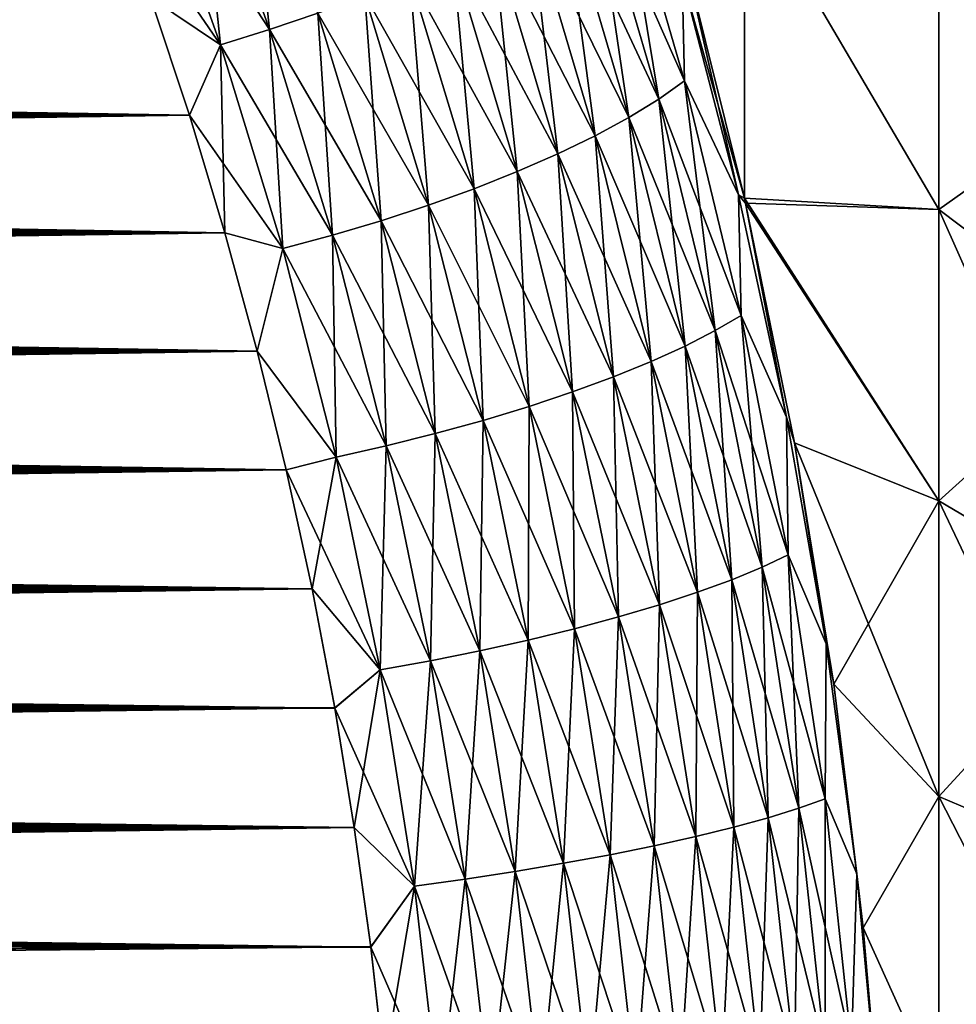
# Model space of a CAD drawing. Header units: metres. Extents: x -61 to 49, y -32 to 32.
# Tile 298 of 343: x 41.7 to 45.4, y 2.14 to 6.03. Entities that reach past the tile are written whole.
import ezdxf

# ---------------------------------------------------------------- set-up
doc = ezdxf.new("R2010")
doc.units = ezdxf.units.M
doc.layers.add('solid_K_27_40_10_000Y34', color=7, linetype='CONTINUOUS')

msp = doc.modelspace()

# ---------------------------------------------------------------- linework, layer by layer
at = {"layer": 'solid_K_27_40_10_000Y34'}
for points in [[(45.328068, 7.512352, -16.970533), (46.023605, 6.765645, -15.28371), (46.023605, 5.772513, -15.685784)], [(45.328068, 6.409611, -17.416983), (45.328068, 7.512352, -16.970533), (46.023605, 5.772513, -15.685784)], [(42.591869, 6.853395, 21.466866), (42.403263, 6.780564, 21.486219), (42.685143, 5.990182, 21.196781)], [(42.875847, 6.05552, 21.17202), (42.591869, 6.853395, 21.466866), (42.685143, 5.990182, 21.196781)], [(42.403263, 6.780565, -21.486219), (42.685143, 5.990183, -21.196781), (42.211357, 6.714062, -21.486223)], [(42.403263, 6.780564, 21.486219), (42.211357, 6.714062, 21.486221), (42.491104, 5.930411, 21.201965)], [(42.875847, 6.05552, -21.17202), (42.685143, 5.990183, -21.196781), (42.403263, 6.780565, -21.486219)], [(42.685143, 5.990182, 21.196781), (42.403263, 6.780564, 21.486219), (42.491104, 5.930411, 21.201965)], [(45.328068, 6.409611, 17.416983), (46.023605, 5.772513, 15.685784), (46.023605, 6.765645, 15.28371)], [(42.211357, 6.714062, -21.486223), (42.4911, 5.930412, -21.201965), (42.047405, 6.578336, -21.437742)], [(42.491104, 5.930411, 21.201965), (42.211357, 6.714062, 21.486221), (42.214626, 6.116712, 21.269495)], [(42.685143, 5.990183, -21.196781), (42.4911, 5.930412, -21.201965), (42.211357, 6.714062, -21.486223)], [(44.061752, 6.689083, 20.339991), (43.961552, 6.606729, 20.496288), (44.222023, 5.716014, 20.20023)], [(44.061752, 6.689082, -20.339991), (44.323246, 5.787574, -20.039343), (43.961552, 6.606728, -20.496288)], [(44.323246, 5.787575, 20.039343), (44.061752, 6.689083, 20.339991), (44.222023, 5.716014, 20.20023)], [(44.314434, 6.196487, 19.975534), (44.061752, 6.689083, 20.339991), (44.323246, 5.787575, 20.039343)], [(44.314434, 6.196486, -19.975534), (44.323246, 5.787574, -20.039343), (44.061752, 6.689082, -20.339991)], [(42.4911, 5.930412, -21.201965), (42.214653, 6.116635, -21.269468), (42.047405, 6.578336, -21.437742)], [(43.961552, 6.606729, 20.496288), (43.844856, 6.52358, 20.64023), (44.104145, 5.643697, 20.348976)], [(43.961552, 6.606728, -20.496288), (44.222023, 5.716014, -20.20023), (43.844856, 6.52358, -20.64023)], [(44.222023, 5.716014, 20.20023), (43.961552, 6.606729, 20.496288), (44.104145, 5.643697, 20.348976)], [(44.323246, 5.787574, -20.039343), (44.222023, 5.716014, -20.20023), (43.961552, 6.606728, -20.496288)], [(44.329845, 6.251427, -19.926085), (44.560349, 6.586703, -19.280762), (44.560734, 5.324523, -19.665878)], [(44.329845, 6.251424, 19.926083), (44.560734, 5.324523, 19.665878), (44.560349, 6.586697, 19.280764)], [(44.560349, 6.586703, -19.280762), (45.328068, 6.409611, -17.416983), (45.328068, 5.280532, -17.791864)], [(44.560734, 5.324523, -19.665878), (44.560349, 6.586703, -19.280762), (45.328068, 5.280532, -17.791864)], [(44.560349, 6.586697, 19.280764), (45.328068, 5.280532, 17.791864), (45.328068, 6.409611, 17.416983)], [(44.560349, 6.586697, 19.280764), (44.560734, 5.324523, 19.665878), (45.328068, 5.280532, 17.791864)], [(43.844856, 6.52358, -20.64023), (44.104145, 5.643697, -20.348976), (43.712868, 6.440495, -20.770332)], [(43.844856, 6.52358, 20.64023), (43.712868, 6.440495, 20.770332), (43.970821, 5.571368, 20.484051)], [(44.222023, 5.716014, -20.20023), (44.104145, 5.643697, -20.348976), (43.844856, 6.52358, -20.64023)], [(44.104145, 5.643697, 20.348976), (43.844856, 6.52358, 20.64023), (43.970821, 5.571368, 20.484051)], [(43.712868, 6.440495, -20.770332), (43.970821, 5.571369, -20.484051), (43.566944, 6.35833, -20.885252)], [(43.712868, 6.440495, 20.770332), (43.566944, 6.35833, 20.885252), (43.823433, 5.499775, 20.604059)], [(44.104145, 5.643697, -20.348976), (43.970821, 5.571369, -20.484051), (43.712868, 6.440495, -20.770332)], [(43.970821, 5.571368, 20.484051), (43.712868, 6.440495, 20.770332), (43.823433, 5.499775, 20.604059)], [(45.328068, 6.409611, -17.416983), (46.023605, 5.772513, -15.685784), (46.023605, 4.755661, -16.023403)], [(45.328068, 5.280532, -17.791864), (45.328068, 6.409611, -17.416983), (46.023605, 4.755661, -16.023403)], [(45.328068, 6.409611, 17.416983), (45.328068, 5.280532, 17.791864), (46.023605, 5.772513, 15.685784)], [(43.566944, 6.35833, -20.885252), (43.823433, 5.499775, -20.604059), (43.408596, 6.277936, -20.983809)], [(43.566944, 6.35833, 20.885252), (43.408596, 6.277936, 20.983807), (43.663498, 5.429658, 20.707766)], [(43.970821, 5.571369, -20.484051), (43.823433, 5.499775, -20.604059), (43.566944, 6.35833, -20.885252)], [(43.823433, 5.499775, 20.604059), (43.566944, 6.35833, 20.885252), (43.663498, 5.429658, 20.707766)], [(43.408596, 6.277936, -20.983809), (43.663498, 5.429659, -20.707766), (43.239449, 6.200143, -21.064981)], [(43.408596, 6.277936, 20.983807), (43.239449, 6.200142, 21.064981), (43.492661, 5.361741, 20.794098)], [(43.823433, 5.499775, -20.604059), (43.663498, 5.429659, -20.707766), (43.408596, 6.277936, -20.983809)], [(43.663498, 5.429658, 20.707766), (43.408596, 6.277936, 20.983807), (43.492661, 5.361741, 20.794098)], [(44.314434, 6.196486, -19.975534), (44.329845, 6.251427, -19.926085), (44.560734, 5.324523, -19.665878)], [(44.537041, 5.337707, 19.715803), (44.329845, 6.251424, 19.926083), (44.314434, 6.196487, 19.975534)], [(44.537041, 5.337707, 19.715803), (44.560734, 5.324523, 19.665878), (44.329845, 6.251424, 19.926083)], [(43.239449, 6.200143, -21.064981), (43.492661, 5.361742, -20.794098), (43.061256, 6.125748, -21.127935)], [(43.239449, 6.200142, 21.064981), (43.061256, 6.125748, 21.127935), (43.312691, 5.29672, 20.862167)], [(43.663498, 5.429659, -20.707766), (43.492661, 5.361742, -20.794098), (43.239449, 6.200143, -21.064981)], [(43.492661, 5.361741, 20.794098), (43.239449, 6.200142, 21.064981), (43.312691, 5.29672, 20.862167)], [(44.537041, 5.337707, 19.715803), (44.314434, 6.196487, 19.975534), (44.323246, 5.787575, 20.039343)], [(44.314434, 6.196486, -19.975534), (44.560734, 5.324523, -19.665878), (44.537045, 5.337705, -19.715803)], [(44.314434, 6.196486, -19.975534), (44.537045, 5.337705, -19.715803), (44.323246, 5.787574, -20.039343)], [(42.214626, 6.116712, 21.269495), (17.133194, 5.78212, 20.276379), (16.909527, 5.71501, 20.245937)], [(42.36845, 5.652923, 21.114305), (42.214626, 6.116712, 21.269495), (16.909527, 5.71501, 20.245937)], [(42.214626, 6.116712, 21.269495), (17.361645, 5.849206, 20.307274), (17.133194, 5.78212, 20.276379)], [(42.214626, 6.116712, 21.269495), (17.594547, 5.916315, 20.338627), (17.361645, 5.849206, 20.307274)], [(42.214626, 6.116712, 21.269495), (17.83173, 5.983465, 20.370443), (17.594547, 5.916315, 20.338627)], [(42.214626, 6.116712, 21.269495), (18.073448, 6.050617, 20.402716), (17.83173, 5.983465, 20.370443)], [(42.214653, 6.116635, -21.269468), (42.368481, 5.652826, -21.114275), (18.075098, 6.05107, -20.402935)], [(42.491104, 5.930411, 21.201965), (42.214626, 6.116712, 21.269495), (42.36845, 5.652923, 21.114305)], [(42.4911, 5.930412, -21.201965), (42.368481, 5.652826, -21.114275), (42.214653, 6.116635, -21.269468)], [(43.061256, 6.125748, -21.127935), (43.312691, 5.296721, -20.862167), (42.875847, 6.05552, -21.17202)], [(43.061256, 6.125748, 21.127935), (42.875847, 6.05552, 21.17202), (43.125439, 5.235267, 20.911272)], [(43.492661, 5.361742, -20.794098), (43.312691, 5.296721, -20.862167), (43.061256, 6.125748, -21.127935)], [(43.312691, 5.29672, 20.862167), (43.061256, 6.125748, 21.127935), (43.125439, 5.235267, 20.911272)], [(42.368481, 5.652826, -21.114275), (17.833387, 5.983929, -20.370665), (18.075098, 6.05107, -20.402935)], [(42.875847, 6.05552, -21.17202), (43.125439, 5.235268, -20.911272), (42.685143, 5.990183, -21.196781)], [(42.875847, 6.05552, 21.17202), (42.685143, 5.990182, 21.196781), (42.932835, 5.178016, 20.940907)], [(43.312691, 5.296721, -20.862167), (43.125439, 5.235268, -20.911272), (42.875847, 6.05552, -21.17202)], [(43.125439, 5.235267, 20.911272), (42.875847, 6.05552, 21.17202), (42.932835, 5.178016, 20.940907)], [(42.685143, 5.990183, -21.196781), (42.932835, 5.178017, -20.940907), (42.4911, 5.930412, -21.201965)], [(42.685143, 5.990182, 21.196781), (42.491104, 5.930411, 21.201965), (42.73687, 5.125558, 20.950762)], [(43.125439, 5.235268, -20.911272), (42.932835, 5.178017, -20.940907), (42.685143, 5.990183, -21.196781)], [(42.932835, 5.178016, 20.940907), (42.685143, 5.990182, 21.196781), (42.73687, 5.125558, 20.950762)], [(42.368481, 5.652826, -21.114275), (17.596212, 5.91679, -20.338852), (17.833387, 5.983929, -20.370665)], [(42.368481, 5.652826, -21.114275), (17.363317, 5.849693, -20.307499), (17.596212, 5.91679, -20.338852)], [(42.491104, 5.930411, 21.201965), (42.36845, 5.652923, 21.114305), (42.508827, 5.18744, 20.972115)], [(42.4911, 5.930412, -21.201965), (42.73687, 5.125559, -20.950762), (42.368481, 5.652826, -21.114275)], [(42.932835, 5.178017, -20.940907), (42.73687, 5.125559, -20.950762), (42.4911, 5.930412, -21.201965)], [(42.73687, 5.125558, 20.950762), (42.491104, 5.930411, 21.201965), (42.508827, 5.18744, 20.972115)], [(42.368481, 5.652826, -21.114275), (17.134872, 5.782619, -20.276606), (17.363317, 5.849693, -20.307499)], [(42.368481, 5.652826, -21.114275), (16.911213, 5.71552, -20.246166), (17.134872, 5.782619, -20.276606)], [(44.323246, 5.787575, 20.039343), (44.222023, 5.716014, 20.20023), (44.445366, 4.801727, 19.944868)], [(44.323246, 5.787574, -20.039343), (44.547482, 4.862067, -19.779997), (44.222023, 5.716014, -20.20023)], [(44.547482, 4.862067, 19.779997), (44.323246, 5.787575, 20.039343), (44.445366, 4.801727, 19.944868)], [(44.537041, 5.337707, 19.715803), (44.323246, 5.787575, 20.039343), (44.547482, 4.862067, 19.779997)], [(44.537045, 5.337705, -19.715803), (44.547482, 4.862067, -19.779997), (44.323246, 5.787574, -20.039343)], [(45.328068, 5.280532, 17.791864), (46.023605, 4.755661, 16.023403), (46.023605, 5.772513, 15.685784)], [(44.222023, 5.716014, -20.20023), (44.445366, 4.801727, -19.94487), (44.104145, 5.643697, -20.348976)], [(44.222023, 5.716014, 20.20023), (44.104145, 5.643697, 20.348976), (44.326454, 4.7407, 20.097794)], [(44.547482, 4.862067, -19.779997), (44.445366, 4.801727, -19.94487), (44.222023, 5.716014, -20.20023)], [(44.445366, 4.801727, 19.944868), (44.222023, 5.716014, 20.20023), (44.326454, 4.7407, 20.097794)], [(42.36845, 5.652923, 21.114305), (16.909527, 5.71501, 20.245937), (16.69043, 5.647903, 20.21595)], [(42.368481, 5.652826, -21.114275), (16.69212, 5.648425, -20.216181), (16.911213, 5.71552, -20.246166)], [(42.36845, 5.652923, 21.114305), (15.657053, 5.313303, 20.072836), (15.462706, 5.246598, 20.04557)], [(42.508827, 5.18744, 20.972115), (42.36845, 5.652923, 21.114305), (15.462706, 5.246598, 20.04557)], [(42.36845, 5.652923, 21.114305), (15.855555, 5.380075, 20.100552), (15.657053, 5.313303, 20.072836)], [(42.36845, 5.652923, 21.114305), (16.058361, 5.446898, 20.128719), (15.855555, 5.380075, 20.100552)], [(42.36845, 5.652923, 21.114305), (16.265066, 5.513818, 20.157341), (16.058361, 5.446898, 20.128719)], [(42.36845, 5.652923, 21.114305), (16.475683, 5.58083, 20.186419), (16.265066, 5.513818, 20.157341)], [(42.36845, 5.652923, 21.114305), (16.69043, 5.647903, 20.21595), (16.475683, 5.58083, 20.186419)], [(42.508862, 5.187324, -20.972082), (16.477377, 5.581363, -20.186651), (16.69212, 5.648425, -20.216181)], [(42.368481, 5.652826, -21.114275), (42.508862, 5.187324, -20.972082), (16.69212, 5.648425, -20.216181)], [(42.73687, 5.125559, -20.950762), (42.508862, 5.187324, -20.972082), (42.368481, 5.652826, -21.114275)], [(44.104145, 5.643697, -20.348976), (44.326454, 4.7407, -20.097794), (43.970821, 5.571369, -20.484051)], [(44.104145, 5.643697, 20.348976), (43.970821, 5.571368, 20.484051), (44.191967, 4.679615, 20.237196)], [(44.445366, 4.801727, -19.94487), (44.326454, 4.7407, -20.097794), (44.104145, 5.643697, -20.348976)], [(44.326454, 4.7407, 20.097794), (44.104145, 5.643697, 20.348976), (44.191967, 4.679615, 20.237196)], [(42.508862, 5.187324, -20.972082), (16.266766, 5.514363, -20.157576), (16.477377, 5.581363, -20.186651)], [(43.970821, 5.571369, -20.484051), (44.191967, 4.679616, -20.237196), (43.823433, 5.499775, -20.604059)], [(43.970821, 5.571368, 20.484051), (43.823433, 5.499775, 20.604059), (44.043293, 4.619103, 20.361635)], [(44.326454, 4.7407, -20.097794), (44.191967, 4.679616, -20.237196), (43.970821, 5.571369, -20.484051)], [(44.191967, 4.679615, 20.237196), (43.970821, 5.571368, 20.484051), (44.043293, 4.619103, 20.361635)], [(42.508862, 5.187324, -20.972082), (16.060064, 5.447455, -20.128956), (16.266766, 5.514363, -20.157576)], [(43.823433, 5.499775, -20.604059), (44.043293, 4.619104, -20.361635), (43.663498, 5.429659, -20.707766)], [(43.823433, 5.499775, 20.604059), (43.663498, 5.429658, 20.707766), (43.881966, 4.559791, 20.469831)], [(44.191967, 4.679616, -20.237196), (44.043293, 4.619104, -20.361635), (43.823433, 5.499775, -20.604059)], [(44.043293, 4.619103, 20.361635), (43.823433, 5.499775, 20.604059), (43.881966, 4.559791, 20.469831)], [(42.508862, 5.187324, -20.972082), (15.857261, 5.380643, -20.10079), (16.060064, 5.447455, -20.128956)], [(43.663498, 5.429659, -20.707766), (43.881966, 4.559792, -20.469833), (43.492661, 5.361742, -20.794098)], [(43.663498, 5.429658, 20.707766), (43.492661, 5.361741, 20.794098), (43.709648, 4.502289, 20.560669)], [(44.043293, 4.619104, -20.361635), (43.881966, 4.559792, -20.469833), (43.663498, 5.429659, -20.707766)], [(43.881966, 4.559791, 20.469831), (43.663498, 5.429658, 20.707766), (43.709648, 4.502289, 20.560669)], [(42.508862, 5.187324, -20.972082), (15.658761, 5.313883, -20.073074), (15.857261, 5.380643, -20.10079)], [(43.492661, 5.361742, -20.794098), (43.709648, 4.502291, -20.560669), (43.312691, 5.296721, -20.862167)], [(43.492661, 5.361741, 20.794098), (43.312691, 5.29672, 20.862167), (43.528118, 4.447189, 20.633209)], [(43.881966, 4.559792, -20.469833), (43.709648, 4.502291, -20.560669), (43.492661, 5.361742, -20.794098)], [(43.709648, 4.502289, 20.560669), (43.492661, 5.361741, 20.794098), (43.528118, 4.447189, 20.633209)], [(44.726894, 4.459517, 19.493179), (44.560734, 5.324523, 19.665878), (44.537041, 5.337707, 19.715803)], [(44.726894, 4.459517, 19.493179), (44.537041, 5.337707, 19.715803), (44.547482, 4.862067, 19.779997)], [(44.537045, 5.337705, -19.715803), (44.560734, 5.324523, -19.665878), (44.565243, 5.304627, -19.660786)], [(44.537045, 5.337705, -19.715803), (44.565243, 5.304627, -19.660786), (44.726894, 4.459517, -19.493179)], [(44.537045, 5.337705, -19.715803), (44.726894, 4.459517, -19.493179), (44.547482, 4.862067, -19.779997)], [(42.508862, 5.187324, -20.972082), (15.464416, 5.24719, -20.045809), (15.658761, 5.313883, -20.073074)], [(43.312691, 5.296721, -20.862167), (43.528118, 4.447191, -20.633209), (43.125439, 5.235268, -20.911272)], [(43.312691, 5.29672, 20.862167), (43.125439, 5.235267, 20.911272), (43.339249, 4.395059, 20.686705)], [(43.709648, 4.502291, -20.560669), (43.528118, 4.447191, -20.633209), (43.312691, 5.296721, -20.862167)], [(43.528118, 4.447189, 20.633209), (43.312691, 5.29672, 20.862167), (43.339249, 4.395059, 20.686705)], [(44.560734, 5.324523, -19.665878), (45.328068, 5.280532, -17.791864), (45.328068, 4.129754, -18.093634)], [(44.565243, 5.304627, -19.660786), (44.560734, 5.324523, -19.665878), (45.328068, 4.129754, -18.093634)], [(44.560734, 5.324523, 19.665878), (44.565243, 5.304625, 19.660786), (45.328068, 5.280532, 17.791864)], [(44.726894, 4.459517, 19.493179), (44.565243, 5.304625, 19.660786), (44.560734, 5.324523, 19.665878)], [(44.758808, 4.357939, -19.441658), (44.565243, 5.304627, -19.660786), (45.328068, 4.129754, -18.093634)], [(44.726894, 4.459517, -19.493179), (44.565243, 5.304627, -19.660786), (44.758808, 4.357939, -19.441658)], [(44.565243, 5.304625, 19.660786), (45.328068, 4.129754, 18.093634), (45.328068, 5.280532, 17.791864)], [(44.565243, 5.304625, 19.660786), (44.758808, 4.357937, 19.441656), (45.328068, 4.129754, 18.093634)], [(44.726894, 4.459517, 19.493179), (44.758808, 4.357937, 19.441656), (44.565243, 5.304625, 19.660786)], [(45.328068, 5.280532, -17.791864), (46.023605, 4.755661, -16.023403), (46.023605, 3.719268, -16.295177)], [(45.328068, 4.129754, -18.093634), (45.328068, 5.280532, -17.791864), (46.023605, 3.719268, -16.295177)], [(45.328068, 5.280532, 17.791864), (45.328068, 4.129754, 18.093634), (46.023605, 4.755661, 16.023403)], [(42.508827, 5.18744, 20.972115), (15.462706, 5.246598, 20.04557), (15.272322, 5.179982, 20.018751)], [(42.508862, 5.187324, -20.972082), (15.274033, 5.180585, -20.018991), (15.464416, 5.24719, -20.045809)], [(43.125439, 5.235268, -20.911272), (43.339249, 4.395061, -20.686705), (42.932835, 5.178017, -20.940907)], [(43.125439, 5.235267, 20.911272), (42.932835, 5.178016, 20.940907), (43.144985, 4.346437, 20.720602)], [(43.528118, 4.447191, -20.633209), (43.339249, 4.395061, -20.686705), (43.125439, 5.235268, -20.911272)], [(43.339249, 4.395059, 20.686705), (43.125439, 5.235267, 20.911272), (43.144985, 4.346437, 20.720602)], [(42.508827, 5.18744, 20.972115), (14.37547, 4.848752, 19.891293), (14.207161, 4.782883, 19.867115)], [(42.636288, 4.720287, 20.842739), (42.508827, 5.18744, 20.972115), (14.207161, 4.782883, 19.867115)], [(42.508827, 5.18744, 20.972115), (14.5474, 4.914752, 19.915905), (14.37547, 4.848752, 19.891293)], [(42.508827, 5.18744, 20.972115), (14.723116, 4.980871, 19.940956), (14.5474, 4.914752, 19.915905)], [(42.508827, 5.18744, 20.972115), (14.902678, 5.047101, 19.966446), (14.723116, 4.980871, 19.940956)], [(42.508827, 5.18744, 20.972115), (15.08571, 5.113475, 19.992378), (14.902678, 5.047101, 19.966446)], [(42.508827, 5.18744, 20.972115), (15.272322, 5.179982, 20.018751), (15.08571, 5.113475, 19.992378)], [(42.636322, 4.72015, -20.842703), (15.08742, 5.11409, -19.99262), (15.274033, 5.180585, -20.018991)], [(42.508862, 5.187324, -20.972082), (42.636322, 4.72015, -20.842703), (15.274033, 5.180585, -20.018991)], [(42.73687, 5.125558, 20.950762), (42.508827, 5.18744, 20.972115), (42.636288, 4.720287, 20.842739)], [(42.73687, 5.125559, -20.950762), (42.636322, 4.72015, -20.842703), (42.508862, 5.187324, -20.972082)], [(42.932835, 5.178017, -20.940907), (43.144985, 4.346438, -20.720602), (42.73687, 5.125559, -20.950762)], [(42.932835, 5.178016, 20.940907), (42.73687, 5.125558, 20.950762), (42.947334, 4.301825, 20.734554)], [(43.339249, 4.395061, -20.686705), (43.144985, 4.346438, -20.720602), (42.932835, 5.178017, -20.940907)], [(43.144985, 4.346437, 20.720602), (42.932835, 5.178016, 20.940907), (42.947334, 4.301825, 20.734554)], [(42.636322, 4.72015, -20.842703), (14.904389, 5.047727, -19.96669), (15.08742, 5.11409, -19.99262)], [(42.947334, 4.301825, 20.734554), (42.73687, 5.125558, 20.950762), (42.636288, 4.720287, 20.842739)], [(42.73687, 5.125559, -20.950762), (42.947334, 4.301826, -20.734554), (42.636322, 4.72015, -20.842703)], [(43.144985, 4.346438, -20.720602), (42.947334, 4.301826, -20.734554), (42.73687, 5.125559, -20.950762)], [(42.636322, 4.72015, -20.842703), (14.724827, 4.981509, -19.941198), (14.904389, 5.047727, -19.96669)], [(42.636322, 4.72015, -20.842703), (14.549109, 4.915403, -19.916149), (14.724827, 4.981509, -19.941198)], [(42.636322, 4.72015, -20.842703), (14.377179, 4.849413, -19.891539), (14.549109, 4.915403, -19.916149)], [(44.547482, 4.862067, -19.779997), (44.733074, 3.915803, -19.564281), (44.445366, 4.801727, -19.94487)], [(44.547482, 4.862067, 19.779997), (44.445366, 4.801727, 19.944868), (44.630207, 3.867055, 19.732485)], [(44.726894, 4.459517, -19.493179), (44.733074, 3.915803, -19.564281), (44.547482, 4.862067, -19.779997)], [(44.733074, 3.915803, 19.564281), (44.547482, 4.862067, 19.779997), (44.630207, 3.867055, 19.732485)], [(44.726894, 4.459517, 19.493179), (44.547482, 4.862067, 19.779997), (44.733074, 3.915803, 19.564281)], [(42.636322, 4.72015, -20.842703), (14.208868, 4.783557, -19.867359), (14.377179, 4.849413, -19.891539)], [(42.636288, 4.720287, 20.842739), (14.207161, 4.782883, 19.867115), (14.042305, 4.717163, 19.843367)], [(42.636322, 4.72015, -20.842703), (14.044009, 4.717848, -19.843613), (14.208868, 4.783557, -19.867359)], [(44.445366, 4.801727, -19.94487), (44.630207, 3.867056, -19.732487), (44.326454, 4.7407, -20.097794)], [(44.445366, 4.801727, 19.944868), (44.326454, 4.7407, 20.097794), (44.510422, 3.81772, 19.888908)], [(44.733074, 3.915803, -19.564281), (44.630207, 3.867056, -19.732487), (44.445366, 4.801727, -19.94487)], [(44.630207, 3.867055, 19.732485), (44.445366, 4.801727, 19.944868), (44.510422, 3.81772, 19.888908)], [(45.328068, 4.129754, 18.093634), (46.023605, 3.719268, 16.295177), (46.023605, 4.755661, 16.023403)], [(42.636288, 4.720287, 20.842739), (13.267491, 4.391041, 19.730968), (13.051027, 4.294033, 19.699278)], [(42.75079, 4.251881, 20.72611), (42.636288, 4.720287, 20.842739), (13.051027, 4.294033, 19.699278)], [(42.636288, 4.720287, 20.842739), (13.491084, 4.488452, 19.763584), (13.267491, 4.391041, 19.730968)], [(42.636288, 4.720287, 20.842739), (13.722301, 4.586226, 19.797142), (13.491084, 4.488452, 19.763584)], [(42.636288, 4.720287, 20.842739), (13.880734, 4.651606, 19.820044), (13.722301, 4.586226, 19.797142)], [(42.636288, 4.720287, 20.842739), (14.042305, 4.717163, 19.843367), (13.880734, 4.651606, 19.820044)], [(42.750828, 4.251721, -20.726072), (13.882436, 4.652303, -19.82029), (14.044009, 4.717848, -19.843613)], [(42.636322, 4.72015, -20.842703), (42.750828, 4.251721, -20.726072), (14.044009, 4.717848, -19.843613)], [(42.947334, 4.301825, 20.734554), (42.636288, 4.720287, 20.842739), (42.75079, 4.251881, 20.72611)], [(42.947334, 4.301826, -20.734554), (42.750828, 4.251721, -20.726072), (42.636322, 4.72015, -20.842703)], [(44.326454, 4.7407, -20.097794), (44.510422, 3.817721, -19.888908), (44.191967, 4.679616, -20.237196)], [(44.326454, 4.7407, 20.097794), (44.191967, 4.679615, 20.237196), (44.37495, 3.768306, 20.031937)], [(44.630207, 3.867056, -19.732487), (44.510422, 3.817721, -19.888908), (44.326454, 4.7407, -20.097794)], [(44.510422, 3.81772, 19.888908), (44.326454, 4.7407, 20.097794), (44.37495, 3.768306, 20.031937)], [(44.191967, 4.679616, -20.237196), (44.37495, 3.768307, -20.031937), (44.043293, 4.619104, -20.361635)], [(44.191967, 4.679615, 20.237196), (44.043293, 4.619103, 20.361635), (44.225193, 3.719323, 20.160095)], [(44.510422, 3.817721, -19.888908), (44.37495, 3.768307, -20.031937), (44.191967, 4.679616, -20.237196)], [(44.37495, 3.768306, 20.031937), (44.191967, 4.679615, 20.237196), (44.225193, 3.719323, 20.160095)], [(42.750828, 4.251721, -20.726072), (13.723998, 4.586935, -19.797388), (13.882436, 4.652303, -19.82029)], [(44.043293, 4.619104, -20.361635), (44.225193, 3.719324, -20.160095), (43.881966, 4.559792, -20.469833)], [(44.043293, 4.619103, 20.361635), (43.881966, 4.559791, 20.469831), (44.062691, 3.671278, 20.272062)], [(44.37495, 3.768307, -20.031937), (44.225193, 3.719324, -20.160095), (44.043293, 4.619104, -20.361635)], [(44.225193, 3.719323, 20.160095), (44.043293, 4.619103, 20.361635), (44.062691, 3.671278, 20.272062)], [(42.750828, 4.251721, -20.726072), (13.492775, 4.489178, -19.76383), (13.723998, 4.586935, -19.797388)], [(43.881966, 4.559792, -20.469833), (44.062691, 3.67128, -20.272062), (43.709648, 4.502291, -20.560669)], [(43.881966, 4.559791, 20.469831), (43.709648, 4.502289, 20.560669), (43.889126, 3.624667, 20.366682)], [(44.225193, 3.719324, -20.160095), (44.062691, 3.67128, -20.272062), (43.881966, 4.559792, -20.469833)], [(44.062691, 3.671278, 20.272062), (43.881966, 4.559791, 20.469831), (43.889126, 3.624667, 20.366682)], [(42.750828, 4.251721, -20.726072), (13.269174, 4.391784, -19.731215), (13.492775, 4.489178, -19.76383)], [(43.709648, 4.502291, -20.560669), (43.889126, 3.624669, -20.366682), (43.528118, 4.447191, -20.633209)], [(43.709648, 4.502289, 20.560669), (43.528118, 4.447189, 20.633209), (43.706284, 3.579969, 20.442982)], [(43.889126, 3.624667, 20.366682), (43.709648, 4.502289, 20.560669), (43.706284, 3.579969, 20.442982)], [(44.062691, 3.67128, -20.272062), (43.889126, 3.624669, -20.366682), (43.709648, 4.502291, -20.560669)], [(43.528118, 4.447191, -20.633209), (43.706284, 3.579971, -20.442982), (43.339249, 4.395061, -20.686705)], [(43.528118, 4.447189, 20.633209), (43.339249, 4.395059, 20.686705), (43.516048, 3.537644, 20.50017)], [(43.706284, 3.579969, 20.442982), (43.528118, 4.447189, 20.633209), (43.516048, 3.537644, 20.50017)], [(43.889126, 3.624669, -20.366682), (43.706284, 3.579971, -20.442982), (43.528118, 4.447191, -20.633209)], [(44.726894, 4.459517, -19.493179), (44.758808, 4.357939, -19.441658), (44.882938, 3.564698, -19.309433)], [(44.882938, 3.564698, 19.309433), (44.758808, 4.357937, 19.441656), (44.726894, 4.459517, 19.493179)], [(44.726894, 4.459517, -19.493179), (44.882938, 3.564698, -19.309433), (44.733074, 3.915803, -19.564281)], [(44.882938, 3.564698, 19.309433), (44.726894, 4.459517, 19.493179), (44.733074, 3.915803, 19.564281)], [(43.339249, 4.395061, -20.686705), (43.516048, 3.537646, -20.500172), (43.144985, 4.346438, -20.720602)], [(43.339249, 4.395059, 20.686705), (43.144985, 4.346437, 20.720602), (43.320385, 3.498129, 20.537661)], [(43.516048, 3.537644, 20.50017), (43.339249, 4.395059, 20.686705), (43.320385, 3.498129, 20.537661)], [(43.706284, 3.579971, -20.442982), (43.516048, 3.537646, -20.500172), (43.339249, 4.395061, -20.686705)], [(42.750828, 4.251721, -20.726072), (13.052702, 4.294793, -19.699524), (13.269174, 4.391784, -19.731215)], [(44.758808, 4.357939, -19.441658), (45.328068, 4.129754, -18.093634), (45.328068, 2.962006, -18.321053)], [(44.913208, 3.405354, -19.266251), (44.758808, 4.357939, -19.441658), (45.328068, 2.962006, -18.321053)], [(44.882938, 3.564698, -19.309433), (44.758808, 4.357939, -19.441658), (44.913208, 3.405354, -19.266251)], [(44.758808, 4.357937, 19.441656), (44.913208, 3.405354, 19.266251), (45.328068, 4.129754, 18.093634)], [(44.882938, 3.564698, 19.309433), (44.913208, 3.405354, 19.266251), (44.758808, 4.357937, 19.441656)], [(43.144985, 4.346438, -20.720602), (43.320385, 3.498131, -20.537663), (42.947334, 4.301826, -20.734554)], [(43.144985, 4.346437, 20.720602), (42.947334, 4.301825, 20.734554), (43.121311, 3.461832, 20.555067)], [(43.320385, 3.498129, 20.537661), (43.144985, 4.346437, 20.720602), (43.121311, 3.461832, 20.555067)], [(43.516048, 3.537646, -20.500172), (43.320385, 3.498131, -20.537663), (43.144985, 4.346438, -20.720602)], [(42.75079, 4.251881, 20.72611), (13.051027, 4.294033, 19.699278), (12.8412, 4.197467, 19.668497)], [(42.750828, 4.251721, -20.726072), (12.842864, 4.198244, -19.668743), (13.052702, 4.294793, -19.699524)], [(42.947334, 4.301825, 20.734554), (42.75079, 4.251881, 20.72611), (42.852791, 3.782168, 20.622059)], [(42.947334, 4.301826, -20.734554), (43.121311, 3.461834, -20.555067), (42.750828, 4.251721, -20.726072)], [(43.121311, 3.461832, 20.555067), (42.947334, 4.301825, 20.734554), (42.852791, 3.782168, 20.622059)], [(43.320385, 3.498131, -20.537663), (43.121311, 3.461834, -20.555067), (42.947334, 4.301826, -20.734554)], [(42.75079, 4.251881, 20.72611), (12.252652, 3.9104, 19.581545), (12.069296, 3.815662, 19.554312)], [(42.852791, 3.782168, 20.622059), (42.75079, 4.251881, 20.72611), (12.069296, 3.815662, 19.554312)], [(42.75079, 4.251881, 20.72611), (12.442131, 4.005637, 19.609642), (12.252652, 3.9104, 19.581545)], [(42.75079, 4.251881, 20.72611), (12.638168, 4.101338, 19.63862), (12.442131, 4.005637, 19.609642)], [(42.75079, 4.251881, 20.72611), (12.8412, 4.197467, 19.668497), (12.638168, 4.101338, 19.63862)], [(42.750828, 4.251721, -20.726072), (42.852829, 3.781986, -20.622021), (12.842864, 4.198244, -19.668743)], [(43.121311, 3.461834, -20.555067), (42.852829, 3.781986, -20.622021), (42.750828, 4.251721, -20.726072)], [(42.852829, 3.781986, -20.622021), (12.639822, 4.102132, -19.638865), (12.842864, 4.198244, -19.668743)], [(44.913208, 3.405354, 19.266251), (45.328068, 2.962006, 18.321053), (45.328068, 4.129754, 18.093634)], [(45.328068, 4.129754, -18.093634), (46.023605, 3.719268, -16.295177), (46.023605, 2.667591, -16.49999)], [(45.328068, 2.962006, -18.321053), (45.328068, 4.129754, -18.093634), (46.023605, 2.667591, -16.49999)], [(45.328068, 4.129754, 18.093634), (45.328068, 2.962006, 18.321053), (46.023605, 3.719268, 16.295177)], [(42.852829, 3.781986, -20.622021), (12.443772, 4.006448, -19.609884), (12.639822, 4.102132, -19.638865)], [(42.852829, 3.781986, -20.622021), (12.25428, 3.911228, -19.581787), (12.443772, 4.006448, -19.609884)], [(42.852829, 3.781986, -20.622021), (12.07091, 3.816508, -19.554552), (12.25428, 3.911228, -19.581787)], [(44.733074, 3.915803, -19.564281), (44.87878, 2.952369, -19.394241), (44.630207, 3.867056, -19.732487)], [(44.733074, 3.915803, 19.564281), (44.630207, 3.867055, 19.732485), (44.775314, 2.915524, 19.565086)], [(44.882938, 3.564698, -19.309433), (44.87878, 2.952369, -19.394241), (44.733074, 3.915803, -19.564281)], [(44.87878, 2.952368, 19.394241), (44.733074, 3.915803, 19.564281), (44.775314, 2.915524, 19.565086)], [(44.882938, 3.564698, 19.309433), (44.733074, 3.915803, 19.564281), (44.87878, 2.952368, 19.394241)], [(44.630207, 3.867056, -19.732487), (44.775314, 2.915525, -19.565086), (44.510422, 3.817721, -19.888908)], [(44.630207, 3.867055, 19.732485), (44.510422, 3.81772, 19.888908), (44.654831, 2.878216, 19.724281)], [(44.87878, 2.952369, -19.394241), (44.775314, 2.915525, -19.565086), (44.630207, 3.867056, -19.732487)], [(44.775314, 2.915524, 19.565086), (44.630207, 3.867055, 19.732485), (44.654831, 2.878216, 19.724281)], [(42.852791, 3.782168, 20.622059), (12.069296, 3.815662, 19.554312), (11.892038, 3.721432, 19.527935)], [(42.852829, 3.781986, -20.622021), (11.893637, 3.722295, -19.528173), (12.07091, 3.816508, -19.554552)], [(44.510422, 3.817721, -19.888908), (44.654831, 2.878217, -19.724283), (44.37495, 3.768307, -20.031937)], [(44.510422, 3.81772, 19.888908), (44.37495, 3.768306, 20.031937), (44.518578, 2.84083, 19.870188)], [(44.775314, 2.915525, -19.565086), (44.654831, 2.878217, -19.724283), (44.510422, 3.817721, -19.888908)], [(44.654831, 2.878216, 19.724281), (44.510422, 3.81772, 19.888908), (44.518578, 2.84083, 19.870188)], [(42.852791, 3.782168, 20.622059), (11.397275, 3.441799, 19.453844), (11.243661, 3.349694, 19.430775)], [(42.942265, 3.311549, 20.530529), (42.852791, 3.782168, 20.622059), (11.243661, 3.349694, 19.430775)], [(42.852791, 3.782168, 20.622059), (11.556407, 3.534469, 19.477716), (11.397275, 3.441799, 19.453844)], [(42.852791, 3.782168, 20.622059), (11.7212, 3.62769, 19.502409), (11.556407, 3.534469, 19.477716)], [(42.852791, 3.782168, 20.622059), (11.892038, 3.721432, 19.527935), (11.7212, 3.62769, 19.502409)], [(42.852829, 3.781986, -20.622021), (42.942299, 3.311345, -20.530491), (11.893637, 3.722295, -19.528173)], [(43.121311, 3.461832, 20.555067), (42.852791, 3.782168, 20.622059), (42.942265, 3.311549, 20.530529)], [(43.121311, 3.461834, -20.555067), (42.942299, 3.311345, -20.530491), (42.852829, 3.781986, -20.622021)], [(44.37495, 3.768307, -20.031937), (44.518578, 2.840831, -19.870188), (44.225193, 3.719324, -20.160095)], [(44.37495, 3.768306, 20.031937), (44.225193, 3.719323, 20.160095), (44.367958, 2.80375, 20.001295)], [(44.518578, 2.84083, 19.870188), (44.37495, 3.768306, 20.031937), (44.367958, 2.80375, 20.001295)], [(44.654831, 2.878217, -19.724283), (44.518578, 2.840831, -19.870188), (44.37495, 3.768307, -20.031937)], [(42.942299, 3.311345, -20.530491), (11.722782, 3.628571, -19.502645), (11.893637, 3.722295, -19.528173)], [(44.225193, 3.719324, -20.160095), (44.367958, 2.803752, -20.001295), (44.062691, 3.67128, -20.272062)], [(44.225193, 3.719323, 20.160095), (44.062691, 3.671278, 20.272062), (44.204525, 2.767361, 20.116257)], [(44.367958, 2.80375, 20.001295), (44.225193, 3.719323, 20.160095), (44.204525, 2.767361, 20.116257)], [(44.518578, 2.840831, -19.870188), (44.367958, 2.803752, -20.001295), (44.225193, 3.719324, -20.160095)], [(45.328068, 2.962006, 18.321053), (46.023605, 2.667591, 16.49999), (46.023605, 3.719268, 16.295177)], [(44.062691, 3.67128, -20.272062), (44.204525, 2.767363, -20.116257), (43.889126, 3.624669, -20.366682)], [(44.062691, 3.671278, 20.272062), (43.889126, 3.624667, 20.366682), (44.029961, 2.732039, 20.213886)], [(44.204525, 2.767361, 20.116257), (44.062691, 3.671278, 20.272062), (44.029961, 2.732039, 20.213886)], [(44.367958, 2.803752, -20.001295), (44.204525, 2.767363, -20.116257), (44.062691, 3.67128, -20.272062)], [(42.942299, 3.311345, -20.530491), (11.557972, 3.535367, -19.477951), (11.722782, 3.628571, -19.502645)], [(43.889126, 3.624669, -20.366682), (44.029961, 2.732041, -20.213886), (43.706284, 3.579971, -20.442982)], [(43.889126, 3.624667, 20.366682), (43.706284, 3.579969, 20.442982), (43.846069, 2.698145, 20.293173)], [(44.029961, 2.732039, 20.213886), (43.889126, 3.624667, 20.366682), (43.846069, 2.698145, 20.293173)], [(44.204525, 2.767363, -20.116257), (44.029961, 2.732041, -20.213886), (43.889126, 3.624669, -20.366682)], [(43.706284, 3.579971, -20.442982), (43.846069, 2.698147, -20.293173), (43.516048, 3.537646, -20.500172)], [(43.706284, 3.579969, 20.442982), (43.516048, 3.537644, 20.50017), (43.654751, 2.66603, 20.353304)], [(43.846069, 2.698145, 20.293173), (43.706284, 3.579969, 20.442982), (43.654751, 2.66603, 20.353304)], [(44.029961, 2.732041, -20.213886), (43.846069, 2.698147, -20.293173), (43.706284, 3.579971, -20.442982)], [(44.882938, 3.564698, -19.309433), (45.004276, 2.656291, -19.166079), (44.87878, 2.952369, -19.394241)], [(45.004276, 2.656292, 19.166079), (44.882938, 3.564698, 19.309433), (44.87878, 2.952368, 19.394241)], [(44.882938, 3.564698, -19.309433), (44.913208, 3.405354, -19.266251), (45.004276, 2.656291, -19.166079)], [(45.004276, 2.656292, 19.166079), (44.913208, 3.405354, 19.266251), (44.882938, 3.564698, 19.309433)], [(42.942299, 3.311345, -20.530491), (11.398821, 3.442714, -19.454077), (11.557972, 3.535367, -19.477951)], [(43.516048, 3.537646, -20.500172), (43.654751, 2.666032, -20.353304), (43.320385, 3.498131, -20.537663)], [(43.516048, 3.537644, 20.50017), (43.320385, 3.498129, 20.537661), (43.45797, 2.636024, 20.393656)], [(43.654751, 2.66603, 20.353304), (43.516048, 3.537644, 20.50017), (43.45797, 2.636024, 20.393656)], [(43.846069, 2.698147, -20.293173), (43.654751, 2.666032, -20.353304), (43.516048, 3.537646, -20.500172)], [(43.121311, 3.461832, 20.555067), (42.942265, 3.311549, 20.530529), (43.019547, 2.839952, 20.451384)], [(43.121311, 3.461834, -20.555067), (43.257759, 2.608441, -20.413815), (42.942299, 3.311345, -20.530491)], [(43.257759, 2.608439, 20.413815), (43.121311, 3.461832, 20.555067), (43.019547, 2.839952, 20.451384)], [(43.320385, 3.498131, -20.537663), (43.45797, 2.636026, -20.393656), (43.121311, 3.461834, -20.555067)], [(43.320385, 3.498129, 20.537661), (43.121311, 3.461832, 20.555067), (43.257759, 2.608439, 20.413815)], [(43.45797, 2.636026, -20.393656), (43.257759, 2.608441, -20.413815), (43.121311, 3.461834, -20.555067)], [(43.45797, 2.636024, 20.393656), (43.320385, 3.498129, 20.537661), (43.257759, 2.608439, 20.413815)], [(43.654751, 2.666032, -20.353304), (43.45797, 2.636026, -20.393656), (43.320385, 3.498131, -20.537663)], [(42.942299, 3.311345, -20.530491), (11.245188, 3.350627, -19.431005), (11.398821, 3.442714, -19.454077)], [(45.029476, 2.4433, -19.133783), (44.913208, 3.405354, -19.266251), (45.328068, 2.962006, -18.321053)], [(45.004276, 2.656291, -19.166079), (44.913208, 3.405354, -19.266251), (45.029476, 2.4433, -19.133783)], [(44.913208, 3.405354, 19.266251), (45.029476, 2.4433, 19.133783), (45.328068, 2.962006, 18.321053)], [(45.004276, 2.656292, 19.166079), (45.029476, 2.4433, 19.133783), (44.913208, 3.405354, 19.266251)], [(42.942265, 3.311549, 20.530529), (11.243661, 3.349694, 19.430775), (11.095927, 3.258133, 19.40851)], [(42.942299, 3.311345, -20.530491), (11.097434, 3.259083, -19.408737), (11.245188, 3.350627, -19.431005)], [(42.942265, 3.311549, 20.530529), (10.685007, 2.986993, 19.346369), (10.558531, 2.897817, 19.327168)], [(43.019547, 2.839952, 20.451384), (42.942265, 3.311549, 20.530529), (10.558531, 2.897817, 19.327168)], [(42.942265, 3.311549, 20.530529), (10.816875, 3.076758, 19.366322), (10.685007, 2.986993, 19.346369)], [(42.942265, 3.311549, 20.530529), (10.95378, 3.167144, 19.38703), (10.816875, 3.076758, 19.366322)], [(42.942265, 3.311549, 20.530529), (11.095927, 3.258133, 19.40851), (10.95378, 3.167144, 19.38703)], [(42.942299, 3.311345, -20.530491), (43.019581, 2.839724, -20.451347), (11.097434, 3.259083, -19.408737)], [(43.257759, 2.608441, -20.413815), (43.019581, 2.839724, -20.451347), (42.942299, 3.311345, -20.530491)], [(43.019581, 2.839724, -20.451347), (10.955265, 3.168109, -19.387255), (11.097434, 3.259083, -19.408737)], [(43.019581, 2.839724, -20.451347), (10.818339, 3.077739, -19.366543), (10.955265, 3.168109, -19.387255)], [(43.019581, 2.839724, -20.451347), (10.686447, 2.987991, -19.346586), (10.818339, 3.077739, -19.366543)], [(43.019581, 2.839724, -20.451347), (10.559945, 2.89883, -19.327381), (10.686447, 2.987991, -19.346586)], [(45.029476, 2.4433, -19.133783), (45.328068, 2.962006, -18.321053), (45.328068, 1.782086, -18.473186)], [(45.029476, 2.4433, 19.133783), (45.328068, 1.782086, 18.473186), (45.328068, 2.962006, 18.321053)], [(45.328068, 2.962006, -18.321053), (46.023605, 2.667591, -16.49999), (46.023605, 1.604952, -16.637003)], [(45.328068, 1.782086, -18.473186), (45.328068, 2.962006, -18.321053), (46.023605, 1.604952, -16.637003)], [(45.328068, 2.962006, 18.321053), (45.328068, 1.782086, 18.473186), (46.023605, 2.667591, 16.49999)], [(44.87878, 2.952369, -19.394241), (44.983616, 1.975737, -19.271534), (44.775314, 2.915525, -19.565086)], [(44.87878, 2.952368, 19.394241), (44.775314, 2.915524, 19.565086), (44.879711, 1.951037, 19.44429)], [(45.004276, 2.656291, -19.166079), (44.983616, 1.975737, -19.271534), (44.87878, 2.952369, -19.394241)], [(44.983616, 1.975737, 19.271534), (44.87878, 2.952368, 19.394241), (44.879711, 1.951037, 19.44429)], [(45.004276, 2.656292, 19.166079), (44.87878, 2.952368, 19.394241), (44.983616, 1.975737, 19.271534)], [(43.019547, 2.839952, 20.451384), (10.558531, 2.897817, 19.327168), (10.437222, 2.809265, 19.308704)], [(43.019581, 2.839724, -20.451347), (10.438611, 2.810294, -19.308916), (10.559945, 2.89883, -19.327381)], [(44.654831, 2.878217, -19.724283), (44.758724, 1.926017, -19.605495), (44.518578, 2.840831, -19.870188)], [(44.654831, 2.878216, 19.724281), (44.518578, 2.84083, 19.870188), (44.621899, 1.900934, 19.753485)], [(44.758724, 1.926016, 19.605495), (44.654831, 2.878216, 19.724281), (44.621899, 1.900934, 19.753485)], [(44.775314, 2.915525, -19.565086), (44.879711, 1.951037, -19.44429), (44.654831, 2.878217, -19.724283)], [(44.775314, 2.915524, 19.565086), (44.654831, 2.878216, 19.724281), (44.758724, 1.926016, 19.605495)], [(44.879711, 1.951037, -19.44429), (44.758724, 1.926017, -19.605495), (44.654831, 2.878217, -19.724283)], [(44.879711, 1.951037, 19.44429), (44.775314, 2.915524, 19.565086), (44.758724, 1.926016, 19.605495)], [(44.983616, 1.975737, -19.271534), (44.879711, 1.951037, -19.44429), (44.775314, 2.915525, -19.565086)], [(43.019547, 2.839952, 20.451384), (9.999752, 2.46187, 19.241974), (9.902058, 2.376788, 19.227015)], [(43.084648, 2.367738, 20.384573), (43.019547, 2.839952, 20.451384), (9.902058, 2.376788, 19.227015)], [(43.019547, 2.839952, 20.451384), (10.101936, 2.547693, 19.257608), (9.999752, 2.46187, 19.241974)], [(43.019547, 2.839952, 20.451384), (10.208898, 2.634206, 19.273935), (10.101936, 2.547693, 19.257608)], [(43.019547, 2.839952, 20.451384), (10.320765, 2.721383, 19.290966), (10.208898, 2.634206, 19.273935)], [(43.019547, 2.839952, 20.451384), (10.437222, 2.809265, 19.308704), (10.320765, 2.721383, 19.290966)], [(43.019581, 2.839724, -20.451347), (43.084679, 2.367485, -20.384541), (10.438611, 2.810294, -19.308916)], [(43.257759, 2.608439, 20.413815), (43.019547, 2.839952, 20.451384), (43.084648, 2.367738, 20.384573)], [(43.257759, 2.608441, -20.413815), (43.084679, 2.367485, -20.384541), (43.019581, 2.839724, -20.451347)], [(44.518578, 2.840831, -19.870188), (44.621899, 1.900935, -19.753487), (44.367958, 2.803752, -20.001295)], [(44.518578, 2.84083, 19.870188), (44.367958, 2.80375, 20.001295), (44.47065, 1.876048, 19.886736)], [(44.621899, 1.900934, 19.753485), (44.518578, 2.84083, 19.870188), (44.47065, 1.876048, 19.886736)], [(44.758724, 1.926017, -19.605495), (44.621899, 1.900935, -19.753487), (44.518578, 2.840831, -19.870188)], [(43.084679, 2.367485, -20.384541), (10.322125, 2.722426, -19.291172), (10.438611, 2.810294, -19.308916)], [(44.367958, 2.803752, -20.001295), (44.47065, 1.876049, -19.886736), (44.204525, 2.767363, -20.116257)], [(44.367958, 2.80375, 20.001295), (44.204525, 2.767361, 20.116257), (44.306538, 1.851616, 20.00387)], [(44.47065, 1.876048, 19.886736), (44.367958, 2.80375, 20.001295), (44.306538, 1.851616, 20.00387)], [(44.621899, 1.900935, -19.753487), (44.47065, 1.876049, -19.886736), (44.367958, 2.803752, -20.001295)], [(44.204525, 2.767363, -20.116257), (44.306538, 1.851618, -20.00387), (44.029961, 2.732041, -20.213886)], [(44.204525, 2.767361, 20.116257), (44.029961, 2.732039, 20.213886), (44.131248, 1.827891, 20.103682)], [(44.306538, 1.851616, 20.00387), (44.204525, 2.767361, 20.116257), (44.131248, 1.827891, 20.103682)], [(44.47065, 1.876049, -19.886736), (44.306538, 1.851618, -20.00387), (44.204525, 2.767363, -20.116257)], [(43.084679, 2.367485, -20.384541), (10.210231, 2.635264, -19.274139), (10.322125, 2.722426, -19.291172)], [(44.029961, 2.732041, -20.213886), (44.131248, 1.827893, -20.103683), (43.846069, 2.698147, -20.293173)], [(44.029961, 2.732039, 20.213886), (43.846069, 2.698145, 20.293173), (43.946594, 1.805116, 20.185143)], [(44.131248, 1.827891, 20.103682), (44.029961, 2.732039, 20.213886), (43.946594, 1.805116, 20.185143)], [(44.306538, 1.851618, -20.00387), (44.131248, 1.827893, -20.103683), (44.029961, 2.732041, -20.213886)], [(43.846069, 2.698147, -20.293173), (43.946594, 1.805117, -20.185143), (43.654751, 2.666032, -20.353304)], [(43.846069, 2.698145, 20.293173), (43.654751, 2.66603, 20.353304), (43.754482, 1.783525, 20.24741)], [(43.946594, 1.805116, 20.185143), (43.846069, 2.698145, 20.293173), (43.754482, 1.783525, 20.24741)], [(44.131248, 1.827893, -20.103683), (43.946594, 1.805117, -20.185143), (43.846069, 2.698147, -20.293173)], [(43.654751, 2.666032, -20.353304), (43.754482, 1.783527, -20.24741), (43.45797, 2.636026, -20.393656)], [(43.654751, 2.66603, 20.353304), (43.45797, 2.636024, 20.393656), (43.556889, 1.763342, 20.289843)], [(43.754482, 1.783525, 20.24741), (43.654751, 2.66603, 20.353304), (43.556889, 1.763342, 20.289843)], [(43.946594, 1.805117, -20.185143), (43.754482, 1.783527, -20.24741), (43.654751, 2.666032, -20.353304)], [(45.004276, 2.656292, 19.166079), (44.983616, 1.975737, 19.271534), (45.090019, 1.737686, 19.064695)], [(45.004276, 2.656291, -19.166079), (45.090019, 1.737685, -19.064695), (44.983616, 1.975737, -19.271534)], [(45.004276, 2.656292, 19.166079), (45.090019, 1.737686, 19.064695), (45.029476, 2.4433, 19.133783)], [(45.004276, 2.656291, -19.166079), (45.029476, 2.4433, -19.133783), (45.090019, 1.737685, -19.064695)], [(45.328068, 1.782086, 18.473186), (46.023605, 1.604952, 16.637003), (46.023605, 2.667591, 16.49999)], [(43.084679, 2.367485, -20.384541), (10.103238, 2.548764, -19.257809), (10.210231, 2.635264, -19.274139)], [(43.257759, 2.608439, 20.413815), (43.084648, 2.367738, 20.384573), (43.137783, 1.89485, 20.33)], [(43.257759, 2.608441, -20.413815), (43.355854, 1.744777, -20.312004), (43.084679, 2.367485, -20.384541)], [(43.355854, 1.744775, 20.312004), (43.257759, 2.608439, 20.413815), (43.137783, 1.89485, 20.33)], [(43.45797, 2.636026, -20.393656), (43.556889, 1.763344, -20.289843), (43.257759, 2.608441, -20.413815)], [(43.45797, 2.636024, 20.393656), (43.257759, 2.608439, 20.413815), (43.355854, 1.744775, 20.312004)], [(43.556889, 1.763344, -20.289843), (43.355854, 1.744777, -20.312004), (43.257759, 2.608441, -20.413815)], [(43.556889, 1.763342, 20.289843), (43.45797, 2.636024, 20.393656), (43.355854, 1.744775, 20.312004)], [(43.754482, 1.783527, -20.24741), (43.556889, 1.763344, -20.289843), (43.45797, 2.636026, -20.393656)], [(43.084679, 2.367485, -20.384541), (10.001021, 2.462955, -19.242168), (10.103238, 2.548764, -19.257809)], [(43.084679, 2.367485, -20.384541), (9.903294, 2.377886, -19.227203), (10.001021, 2.462955, -19.242168)], [(45.090019, 1.737685, -19.064695), (45.029476, 2.4433, -19.133783), (45.328068, 1.782086, -18.473186)], [(45.029476, 2.4433, 19.133783), (45.090019, 1.737686, 19.064695), (45.328068, 1.782086, 18.473186)], [(43.084648, 2.367738, 20.384573), (9.902058, 2.376788, 19.227015), (9.719599, 2.208937, 19.199072)], [(43.084679, 2.367485, -20.384541), (9.720771, 2.210061, -19.199253), (9.903294, 2.377886, -19.227203)], [(43.084648, 2.367738, 20.384573), (9.719599, 2.208937, 19.199072), (9.554608, 2.044169, 19.173697)], [(43.137783, 1.89485, 20.33), (43.084648, 2.367738, 20.384573), (9.554608, 2.044169, 19.173697)], [(43.084679, 2.367485, -20.384541), (43.13781, 1.894571, -20.329971), (9.720771, 2.210061, -19.199253)], [(43.355854, 1.744777, -20.312004), (43.13781, 1.894571, -20.329971), (43.084679, 2.367485, -20.384541)], [(43.13781, 1.894571, -20.329971), (9.555717, 2.045319, -19.173866), (9.720771, 2.210061, -19.199253)]]:
    msp.add_3dface(points, dxfattribs=at)

doc.saveas('drawing.dxf')
